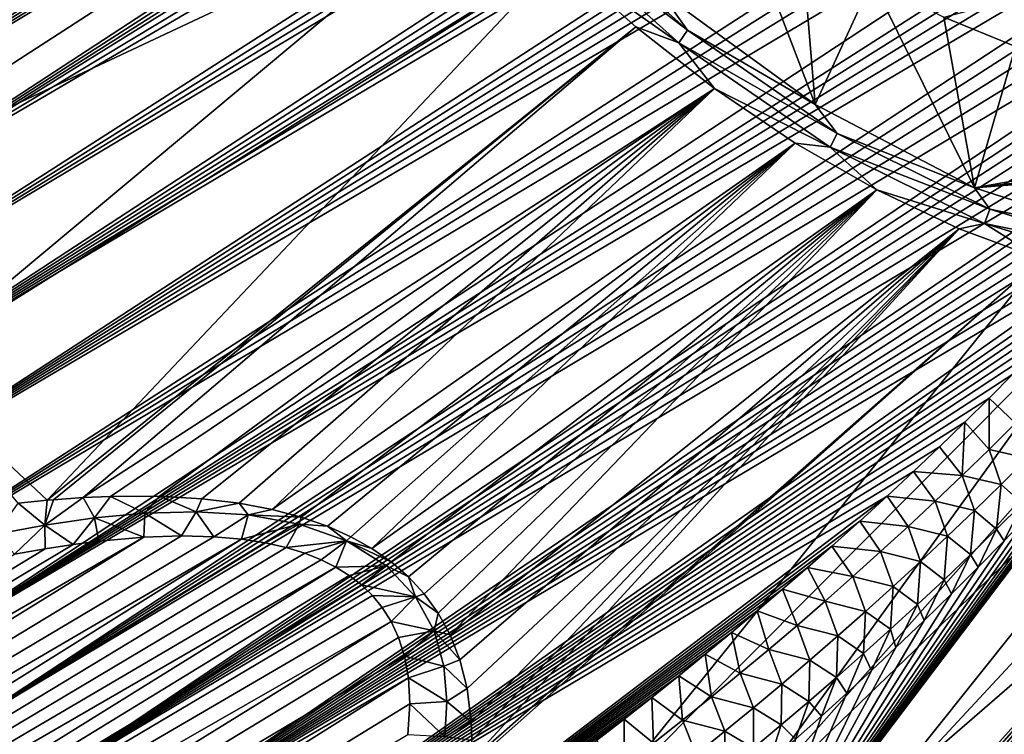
# Model space of a CAD drawing. Header units: metres. Extents: x -80 to 80, y -455 to 95.
# Tile 485 of 656: x -45.75 to -33.13, y -35.63 to -26.47. Entities that reach past the tile are written whole.
import ezdxf

# ---------------------------------------------------------------- set-up
doc = ezdxf.new("R2010")
doc.units = ezdxf.units.M
doc.layers.add('solid_501010_K', color=7, linetype='CONTINUOUS')

msp = doc.modelspace()

# ---------------------------------------------------------------- linework, layer by layer
at = {"layer": 'solid_501010_K'}
for points in [[(-48.949032, -28.364775, 78.028831), (-29.5541, -16.098574, 57.942493), (-29.921412, -16.068876, 58.407269)], [(-48.930916, -27.243357, 78.347618), (-48.949032, -28.364775, 78.028831), (-29.921412, -16.068876, 58.407269)], [(-48.949032, -28.364775, 78.028831), (-29.220577, -16.14155, 57.521023), (-29.5541, -16.098574, 57.942493)], [(-48.949032, -28.364775, 78.028831), (-28.918125, -16.195822, 57.139477), (-29.220577, -16.14155, 57.521023)], [(-48.930916, -27.243357, 78.347618), (-30.32526, -16.054485, 58.918766), (-30.616766, -16.05477, 59.288067)], [(-48.930916, -27.243357, 78.347618), (-29.921412, -16.068876, 58.407269), (-30.32526, -16.054485, 58.918766)], [(-48.930916, -27.243357, 78.347618), (-30.616766, -16.05477, 59.288067), (-30.927334, -16.063902, 59.68148)], [(-48.930916, -27.243357, 78.347618), (-30.927334, -16.063902, 59.68148), (-31.258345, -16.08288, 60.100601)], [(-48.930916, -27.243357, 78.347618), (-31.258345, -16.08288, 60.100601), (-31.610762, -16.112492, 60.54657)], [(-48.930916, -27.243357, 78.347618), (-31.610762, -16.112492, 60.54657), (-31.986629, -16.154219, 61.021626)], [(-48.949032, -28.364775, 78.028831), (-28.64362, -16.259291, 56.794033), (-28.918125, -16.195822, 57.139477)], [(-48.949032, -28.364775, 78.028831), (-48.871006, -29.46427, 77.714439), (-28.64362, -16.259291, 56.794033)], [(-48.813461, -26.10111, 78.669632), (-48.930916, -27.243357, 78.347618), (-31.986629, -16.154219, 61.021626)], [(-48.871006, -29.46427, 77.714439), (-28.394819, -16.330421, 56.481827), (-28.64362, -16.259291, 56.794033)], [(-48.871006, -29.46427, 77.714439), (-28.169794, -16.407887, 56.200321), (-28.394819, -16.330421, 56.481827)], [(-48.871006, -29.46427, 77.714439), (-27.966499, -16.490326, 55.946907), (-28.169794, -16.407887, 56.200321)], [(-48.871006, -29.46427, 77.714439), (-27.6166, -16.665314, 55.513489), (-27.966499, -16.490326, 55.946907)], [(-48.871006, -29.46427, 77.714439), (-27.331125, -16.848883, 55.16325), (-27.6166, -16.665314, 55.513489)], [(-48.871006, -29.46427, 77.714439), (-48.699234, -30.540741, 77.405327), (-27.331125, -16.848883, 55.16325)], [(-48.699234, -30.540741, 77.405327), (-27.096361, -17.036997, 54.878574), (-27.331125, -16.848883, 55.16325)], [(-48.699234, -30.540741, 77.405327), (-26.902632, -17.22752, 54.646851), (-27.096361, -17.036997, 54.878574)], [(-48.699234, -30.540741, 77.405327), (-26.741442, -17.419765, 54.457222), (-26.902632, -17.22752, 54.646851)], [(-48.699234, -30.540741, 77.405327), (-48.435307, -31.593052, 77.102165), (-26.741442, -17.419765, 54.457222)], [(-48.435307, -31.593052, 77.102165), (-26.607111, -17.61348, 54.302353), (-26.741442, -17.419765, 54.457222)], [(-48.435307, -31.593052, 77.102165), (-26.494736, -17.809761, 54.176048), (-26.607111, -17.61348, 54.302353)], [(-48.435307, -31.593052, 77.102165), (-26.400824, -18.009575, 54.073959), (-26.494736, -17.809761, 54.176048)], [(-48.435307, -31.593052, 77.102165), (-26.323006, -18.215048, 53.993172), (-26.400824, -18.009575, 54.073959)], [(-48.435307, -31.593052, 77.102165), (-26.259365, -18.428741, 53.931507), (-26.323006, -18.215048, 53.993172)], [(-48.435307, -31.593052, 77.102165), (-48.080029, -32.619976, 76.805405), (-26.259365, -18.428741, 53.931507)], [(-48.080029, -32.619976, 76.805405), (-26.209122, -18.65325, 53.88821), (-26.259365, -18.428741, 53.931507)], [(-48.080029, -32.619976, 76.805405), (-26.172295, -18.892408, 53.863621), (-26.209122, -18.65325, 53.88821)], [(-48.080029, -32.619976, 76.805405), (-26.14938, -19.150389, 53.858837), (-26.172295, -18.892408, 53.863621)], [(-48.080029, -32.619976, 76.805405), (-26.14221, -19.431772, 53.876598), (-26.14938, -19.150389, 53.858837)], [(-48.080029, -32.619976, 76.805405), (-26.153484, -19.742874, 53.920963), (-26.14221, -19.431772, 53.876598)], [(-48.080029, -32.619976, 76.805405), (-47.633419, -33.620033, 76.515373), (-26.153484, -19.742874, 53.920963)], [(-47.633419, -33.620033, 76.515373), (-26.187073, -20.090025, 53.997517), (-26.153484, -19.742874, 53.920963)], [(-47.633419, -33.620033, 76.515373), (-26.248938, -20.482382, 54.114655), (-26.187073, -20.090025, 53.997517)], [(-47.633419, -33.620033, 76.515373), (-26.346533, -20.929592, 54.282841), (-26.248938, -20.482382, 54.114655)], [(-47.633419, -33.620033, 76.515373), (-47.094772, -34.591331, 76.232277), (-26.346533, -20.929592, 54.282841)], [(-47.094772, -34.591331, 76.232277), (-26.490961, -21.444439, 54.517162), (-26.346533, -20.929592, 54.282841)], [(-50.442303, -26.909235, 26.377529), (-51.804665, -24.664816, 26.308847), (-42.337933, -21.449982, 22.671116)], [(-50.442303, -26.909235, 26.377529), (-42.337933, -21.449982, 22.671116), (-41.542633, -22.602701, 22.805059)], [(-47.094772, -34.591331, 76.232277), (-26.584419, -21.730782, 54.664154), (-26.490961, -21.444439, 54.517162)], [(-47.094772, -34.591331, 76.232277), (-26.694729, -22.038486, 54.834503), (-26.584419, -21.730782, 54.664154)], [(-47.094772, -34.591331, 76.232277), (-26.823933, -22.368921, 55.03083), (-26.694729, -22.038486, 54.834503)], [(-47.094772, -34.591331, 76.232277), (-26.973974, -22.723368, 55.255672), (-26.823933, -22.368921, 55.03083)], [(-48.902805, -29.010332, 26.714434), (-50.442303, -26.909235, 26.377529), (-41.542633, -22.602701, 22.805059)], [(-48.902805, -29.010332, 26.714434), (-41.542633, -22.602701, 22.805059), (-40.690247, -23.698736, 23.031693)], [(-47.094772, -34.591331, 76.232277), (-46.462757, -35.531425, 75.956253), (-26.973974, -22.723368, 55.255672)], [(-46.462757, -35.531425, 75.956253), (-27.147112, -23.1033, 55.511921), (-26.973974, -22.723368, 55.255672)], [(-19.829388, -22.77313, 13.49752), (-32.987904, -26.8176, 28.634035), (-33.907654, -26.441183, 27.909069)], [(-46.462757, -35.531425, 75.956253), (-27.346504, -23.510704, 55.803432), (-27.147112, -23.1033, 55.511921)], [(-46.462757, -35.531425, 75.956253), (-27.574976, -23.947222, 56.133678), (-27.346504, -23.510704, 55.803432)], [(-48.902805, -29.010332, 26.714434), (-40.690247, -23.698736, 23.031693), (-39.787273, -24.729744, 23.349291)], [(-46.462757, -35.531425, 75.956253), (-27.835381, -24.414501, 56.506195), (-27.574976, -23.947222, 56.133678)], [(-46.462757, -35.531425, 75.956253), (-45.73539, -36.437351, 75.687302), (-27.835381, -24.414501, 56.506195)], [(-45.73539, -36.437351, 75.687302), (-28.028759, -24.744301, 56.780418), (-27.835381, -24.414501, 56.506195)], [(-47.213814, -30.93038, 27.313509), (-48.902805, -29.010332, 26.714434), (-39.787273, -24.729744, 23.349291)], [(-47.213814, -30.93038, 27.313509), (-39.787273, -24.729744, 23.349291), (-38.84058, -25.68787, 23.755436)], [(-45.73539, -36.437351, 75.687302), (-28.239277, -25.089407, 57.076897), (-28.028759, -24.744301, 56.780418)], [(-35.555931, -27.561239, 25.540487), (-37.543167, -26.113705, 24.352034), (-36.631847, -24.744976, 26.108191)], [(-35.555931, -27.561239, 25.540487), (-36.631847, -24.744976, 26.108191), (-35.737431, -25.400433, 26.640736)], [(-39.149662, -25.113079, 23.522638), (-39.023129, -24.968559, 23.567335), (-37.194633, -26.606861, 24.478281)], [(-37.194633, -26.606861, 24.478281), (-39.023129, -24.968559, 23.567335), (-37.543167, -26.113705, 24.352034)], [(-45.73539, -36.437351, 75.687302), (-28.46838, -25.450609, 57.397278), (-28.239277, -25.089407, 57.076897)], [(-37.302334, -26.768255, 24.442968), (-38.84058, -25.68787, 23.755436), (-39.149662, -25.113079, 23.522638)], [(-37.302334, -26.768255, 24.442968), (-39.149662, -25.113079, 23.522638), (-37.194633, -26.606861, 24.478281)], [(-45.73539, -36.437351, 75.687302), (-28.717117, -25.828396, 57.742794), (-28.46838, -25.450609, 57.397278)], [(-35.555931, -27.561239, 25.540487), (-35.737431, -25.400433, 26.640736), (-34.826778, -25.967447, 27.242741)], [(-45.399815, -32.631409, 28.161366), (-47.213814, -30.93038, 27.313509), (-38.84058, -25.68787, 23.755436)], [(-45.399815, -32.631409, 28.161366), (-38.84058, -25.68787, 23.755436), (-37.857372, -26.56583, 24.247036)], [(-37.302334, -26.768255, 24.442968), (-37.857372, -26.56583, 24.247036), (-38.84058, -25.68787, 23.755436)], [(-45.73539, -36.437351, 75.687302), (-28.987652, -26.223866, 58.115791), (-28.717117, -25.828396, 57.742794)], [(-33.515858, -28.628172, 27.01026), (-35.555931, -27.561239, 25.540487), (-34.826778, -25.967447, 27.242741)], [(-33.515858, -28.628172, 27.01026), (-34.826778, -25.967447, 27.242741), (-33.907654, -26.441183, 27.909069)], [(-37.194633, -26.606861, 24.478281), (-37.543167, -26.113705, 24.352034), (-35.555931, -27.561239, 25.540487)], [(-45.73539, -36.437351, 75.687302), (-29.280798, -26.637356, 58.517242), (-28.987652, -26.223866, 58.115791)], [(-33.515858, -28.628172, 27.01026), (-33.907654, -26.441183, 27.909069), (-32.987904, -26.8176, 28.634035)], [(-45.31876, -32.624325, 28.152691), (-45.399815, -32.631409, 28.161366), (-37.857372, -26.56583, 24.247036)], [(-44.940945, -32.596996, 28.118624), (-45.31876, -32.624325, 28.152691), (-37.857372, -26.56583, 24.247036)], [(-44.940945, -32.596996, 28.118624), (-37.857372, -26.56583, 24.247036), (-36.845135, -27.356943, 24.820353)], [(-37.302334, -26.768255, 24.442968), (-36.845135, -27.356943, 24.820353), (-37.857372, -26.56583, 24.247036)], [(-37.302334, -26.768255, 24.442968), (-37.194633, -26.606861, 24.478281), (-35.275173, -27.929893, 25.670971)], [(-35.275173, -27.929893, 25.670971), (-37.194633, -26.606861, 24.478281), (-35.555931, -27.561239, 25.540487)], [(-45.73539, -36.437351, 75.687302), (-44.910213, -37.305393, 75.425354), (-29.280798, -26.637356, 58.517242)], [(-44.910213, -37.305393, 75.425354), (-29.517677, -26.960356, 58.839275), (-29.280798, -26.637356, 58.517242)], [(-35.363102, -28.104916, 25.647942), (-36.845135, -27.356943, 24.820353), (-37.302334, -26.768255, 24.442968)], [(-35.363102, -28.104916, 25.647942), (-37.302334, -26.768255, 24.442968), (-35.275173, -27.929893, 25.670971)], [(-32.391712, -28.427776, 28.289888), (-33.515858, -28.628172, 27.01026), (-32.987904, -26.8176, 28.634035)], [(-44.910213, -37.305393, 75.425354), (-29.768463, -27.294062, 59.178658), (-29.517677, -26.960356, 58.839275)], [(-44.590515, -32.581245, 28.097464), (-44.940945, -32.596996, 28.118624), (-36.845135, -27.356943, 24.820353)], [(-44.910213, -37.305393, 75.425354), (-30.035683, -27.639503, 59.537884), (-29.768463, -27.294062, 59.178658)], [(-43.962246, -32.579651, 28.088329), (-44.590515, -32.581245, 28.097464), (-36.845135, -27.356943, 24.820353)], [(-43.416298, -32.610577, 28.115404), (-43.962246, -32.579651, 28.088329), (-36.845135, -27.356943, 24.820353)], [(-42.938656, -32.66819, 28.17202), (-43.416298, -32.610577, 28.115404), (-36.845135, -27.356943, 24.820353)], [(-42.517399, -32.747963, 28.253197), (-42.938656, -32.66819, 28.17202), (-36.845135, -27.356943, 24.820353)], [(-42.517399, -32.747963, 28.253197), (-36.845135, -27.356943, 24.820353), (-35.811565, -28.055187, 25.47102)], [(-35.363102, -28.104916, 25.647942), (-35.811565, -28.055187, 25.47102), (-36.845135, -27.356943, 24.820353)], [(-35.275173, -27.929893, 25.670971), (-35.555931, -27.561239, 25.540487), (-33.515858, -28.628172, 27.01026)], [(-44.910213, -37.305393, 75.425354), (-30.319651, -27.996758, 59.917294), (-30.035683, -27.639503, 59.537884)], [(-44.910213, -37.305393, 75.425354), (-30.558775, -28.291029, 60.235287), (-30.319651, -27.996758, 59.917294)], [(-35.363102, -28.104916, 25.647942), (-35.275173, -27.929893, 25.670971), (-33.317104, -28.901569, 27.112871)], [(-33.317104, -28.901569, 27.112871), (-35.275173, -27.929893, 25.670971), (-33.515858, -28.628172, 27.01026)], [(-42.14362, -32.847385, 28.355976), (-42.517399, -32.747963, 28.253197), (-35.811565, -28.055187, 25.47102)], [(-41.809296, -32.964489, 28.478281), (-42.14362, -32.847385, 28.355976), (-35.811565, -28.055187, 25.47102)], [(-41.509056, -33.098686, 28.619349), (-41.809296, -32.964489, 28.478281), (-35.811565, -28.055187, 25.47102)], [(-41.237846, -33.250622, 28.779783), (-41.509056, -33.098686, 28.619349), (-35.811565, -28.055187, 25.47102)], [(-41.237846, -33.250622, 28.779783), (-35.811565, -28.055187, 25.47102), (-34.76453, -28.655252, 26.194088)], [(-35.363102, -28.104916, 25.647942), (-34.76453, -28.655252, 26.194088), (-35.811565, -28.055187, 25.47102)], [(-33.384865, -29.086599, 27.104692), (-34.76453, -28.655252, 26.194088), (-35.363102, -28.104916, 25.647942)], [(-33.384865, -29.086599, 27.104692), (-35.363102, -28.104916, 25.647942), (-33.317104, -28.901569, 27.112871)], [(-44.910213, -37.305393, 75.425354), (-30.810602, -28.59376, 60.568195), (-30.558775, -28.291029, 60.235287)], [(-32.391712, -28.427776, 28.289888), (-32.285686, -28.483803, 28.365932), (-33.515858, -28.628172, 27.01026)], [(-32.285686, -28.483803, 28.365932), (-32.179955, -28.522419, 28.452047), (-33.515858, -28.628172, 27.01026)], [(-44.910213, -37.305393, 75.425354), (-31.076122, -28.905558, 60.917088), (-30.810602, -28.59376, 60.568195)], [(-32.179955, -28.522419, 28.452047), (-31.485077, -29.28175, 28.716757), (-33.515858, -28.628172, 27.01026)], [(-33.317104, -28.901569, 27.112871), (-33.515858, -28.628172, 27.01026), (-31.485077, -29.28175, 28.716757)], [(-40.991978, -33.421318, 28.960741), (-41.237846, -33.250622, 28.779783), (-34.76453, -28.655252, 26.194088)], [(-40.769535, -33.613548, 29.165024), (-40.991978, -33.421318, 28.960741), (-34.76453, -28.655252, 26.194088)], [(-40.568851, -33.830074, 29.395788), (-40.769535, -33.613548, 29.165024), (-34.76453, -28.655252, 26.194088)], [(-40.390987, -34.075169, 29.657488), (-40.568851, -33.830074, 29.395788), (-34.76453, -28.655252, 26.194088)], [(-40.237358, -34.354095, 29.955877), (-40.390987, -34.075169, 29.657488), (-34.76453, -28.655252, 26.194088)], [(-40.237358, -34.354095, 29.955877), (-34.76453, -28.655252, 26.194088), (-33.712002, -29.152567, 26.984053)], [(-33.384865, -29.086599, 27.104692), (-33.712002, -29.152567, 26.984053), (-34.76453, -28.655252, 26.194088)], [(-44.910213, -37.305393, 75.425354), (-31.354187, -29.226027, 61.280918), (-31.076122, -28.905558, 60.917088)], [(-33.384865, -29.086599, 27.104692), (-33.317104, -28.901569, 27.112871), (-31.373842, -29.495384, 28.76465)], [(-31.373842, -29.495384, 28.76465), (-33.317104, -28.901569, 27.112871), (-31.485077, -29.28175, 28.716757)], [(-40.111328, -34.67329, 30.297962), (-40.237358, -34.354095, 29.955877), (-33.712002, -29.152567, 26.984053)], [(-40.018433, -35.041096, 30.692776), (-40.111328, -34.67329, 30.297962), (-33.712002, -29.152567, 26.984053)], [(-39.966129, -35.467583, 31.151478), (-40.018433, -35.041096, 30.692776), (-33.712002, -29.152567, 26.984053)], [(-39.958687, -35.706703, 31.408987), (-39.966129, -35.467583, 31.151478), (-33.712002, -29.152567, 26.984053)], [(-39.965828, -35.965382, 31.687876), (-33.712002, -29.152567, 26.984053), (-32.661987, -29.543346, 27.834904)], [(-39.965828, -35.965382, 31.687876), (-39.958687, -35.706703, 31.408987), (-33.712002, -29.152567, 26.984053)], [(-33.384865, -29.086599, 27.104692), (-32.661987, -29.543346, 27.834904), (-33.712002, -29.152567, 26.984053)], [(-31.421589, -29.686529, 28.773485), (-32.661987, -29.543346, 27.834904), (-33.384865, -29.086599, 27.104692)], [(-31.421589, -29.686529, 28.773485), (-33.384865, -29.086599, 27.104692), (-31.373842, -29.495384, 28.76465)], [(-44.910213, -37.305393, 75.425354), (-43.984493, -38.130939, 75.170219), (-31.354187, -29.226027, 61.280918)], [(-43.984493, -38.130939, 75.170219), (-31.645962, -29.554981, 61.660511), (-31.354187, -29.226027, 61.280918)], [(-43.984493, -38.130939, 75.170219), (-31.90056, -29.835491, 61.989563), (-31.645962, -29.554981, 61.660511)], [(-39.969173, -36.020256, 31.747095), (-39.965828, -35.965382, 31.687876), (-32.661987, -29.543346, 27.834904)], [(-38.34251, -36.582626, 33.101444), (-39.969173, -36.020256, 31.747095), (-32.661987, -29.543346, 27.834904)], [(-38.34251, -36.582626, 33.101444), (-32.661987, -29.543346, 27.834904), (-31.62248, -29.824621, 28.740162)], [(-43.984493, -38.130939, 75.170219), (-32.165882, -30.12258, 62.330795), (-31.90056, -29.835491, 61.989563)], [(-36.740044, -36.92001, 34.554291), (-38.34251, -36.582626, 33.101444), (-31.62248, -29.824621, 28.740162)], [(-36.740044, -36.92001, 34.554291), (-31.62248, -29.824621, 28.740162), (-30.601391, -29.994246, 29.692942)], [(-33.698078, -36.92001, 37.693871), (-28.645351, -29.994246, 31.711748), (-27.725288, -29.824621, 32.762413)], [(-32.296532, -36.582611, 39.341434), (-33.698078, -36.92001, 37.693871), (-27.725288, -29.824621, 32.762413)], [(-36.740044, -36.92001, 34.554291), (-30.601391, -29.994246, 29.692942), (-29.606491, -30.05093, 30.685989)], [(-28.645351, -29.994246, 31.711748), (-35.18544, -37.032944, 36.091484), (-29.606491, -30.05093, 30.685989)], [(-33.698078, -36.92001, 37.693871), (-35.18544, -37.032944, 36.091484), (-28.645351, -29.994246, 31.711748)], [(-43.984493, -38.130939, 75.170219), (-32.441448, -30.415903, 62.683681), (-32.165882, -30.12258, 62.330795)], [(-35.18544, -37.032944, 36.091484), (-36.740044, -36.92001, 34.554291), (-29.606491, -30.05093, 30.685989)], [(-36.336117, -37.84605, 66.1828), (-30.825041, -33.074909, 58.687809), (-30.630026, -30.30851, 60.490295)], [(-30.832155, -30.55929, 60.758419), (-36.336117, -37.84605, 66.1828), (-30.630026, -30.30851, 60.490295)], [(-43.984493, -38.130939, 75.170219), (-32.726826, -30.714119, 63.047218), (-32.441448, -30.415903, 62.683681)], [(-30.832155, -30.55929, 60.758419), (-31.086546, -30.868467, 61.09436), (-36.336117, -37.84605, 66.1828)], [(-43.984493, -38.130939, 75.170219), (-33.021595, -31.015896, 63.42038), (-32.726826, -30.714119, 63.047218)], [(-31.086546, -30.868467, 61.09436), (-31.350409, -31.182308, 61.440861), (-36.336117, -37.84605, 66.1828)], [(-45.770473, -32.669563, 28.207205), (-47.213814, -30.93038, 27.313509), (-45.399815, -32.631409, 28.161366)], [(-43.984493, -38.130939, 75.170219), (-33.326012, -31.321512, 63.803448), (-33.021595, -31.015896, 63.42038)], [(-32.988663, -31.641096, 63.650986), (-33.021595, -31.015896, 63.42038), (-33.326012, -31.321512, 63.803448)], [(-31.350409, -31.182308, 61.440861), (-31.623816, -31.500629, 61.797802), (-36.336117, -37.84605, 66.1828)], [(-43.984493, -38.130939, 75.170219), (-33.640327, -31.631746, 64.196999), (-33.326012, -31.321512, 63.803448)], [(-33.328754, -31.978443, 64.08152), (-33.326012, -31.321512, 63.803448), (-33.640327, -31.631746, 64.196999)], [(-32.988663, -31.641096, 63.650986), (-33.326012, -31.321512, 63.803448), (-33.328754, -31.978443, 64.08152)], [(-31.623816, -31.500629, 61.797802), (-31.90678, -31.822941, 62.165134), (-36.336117, -37.84605, 66.1828)], [(-43.984493, -38.130939, 75.170219), (-33.963818, -31.945223, 64.599724), (-33.640327, -31.631746, 64.196999)], [(-33.671822, -32.311825, 64.512863), (-33.640327, -31.631746, 64.196999), (-33.963818, -31.945223, 64.599724)], [(-33.328754, -31.978443, 64.08152), (-33.640327, -31.631746, 64.196999), (-33.671822, -32.311825, 64.512863)], [(-32.988663, -31.641096, 63.650986), (-33.328754, -31.978443, 64.08152), (-32.835724, -32.092464, 63.554863)], [(-31.90678, -31.822941, 62.165134), (-32.199413, -32.148933, 62.542885), (-36.336117, -37.84605, 66.1828)], [(-43.984493, -38.130939, 75.170219), (-34.295753, -32.260567, 65.010307), (-33.963818, -31.945223, 64.599724)], [(-33.671822, -32.311825, 64.512863), (-33.963818, -31.945223, 64.599724), (-34.295753, -32.260567, 65.010307)], [(-33.328754, -31.978443, 64.08152), (-33.671822, -32.311825, 64.512863), (-33.174129, -32.42897, 63.987514)], [(-33.328754, -31.978443, 64.08152), (-33.174129, -32.42897, 63.987514), (-32.835724, -32.092464, 63.554863)], [(-32.199413, -32.148933, 62.542885), (-32.502056, -32.478935, 62.931137), (-36.336117, -37.84605, 66.1828)], [(-32.898056, -32.671883, 63.552551), (-32.835724, -32.092464, 63.554863), (-33.174129, -32.42897, 63.987514)], [(-43.984493, -38.130939, 75.170219), (-34.63596, -32.5774, 65.42836), (-34.295753, -32.260567, 65.010307)], [(-34.017803, -32.64135, 64.944908), (-34.295753, -32.260567, 65.010307), (-34.63596, -32.5774, 65.42836)], [(-33.671822, -32.311825, 64.512863), (-34.295753, -32.260567, 65.010307), (-34.017803, -32.64135, 64.944908)], [(-33.671822, -32.311825, 64.512863), (-34.017803, -32.64135, 64.944908), (-33.515522, -32.761486, 64.420807)], [(-33.671822, -32.311825, 64.512863), (-33.515522, -32.761486, 64.420807), (-33.174129, -32.42897, 63.987514)], [(-33.230629, -33.001595, 63.980637), (-33.174129, -32.42897, 63.987514), (-33.515522, -32.761486, 64.420807)], [(-32.898056, -32.671883, 63.552551), (-33.174129, -32.42897, 63.987514), (-33.230629, -33.001595, 63.980637)], [(-32.502056, -32.478935, 62.931137), (-32.814518, -32.812366, 63.329468), (-36.336117, -37.84605, 66.1828)], [(-45.430012, -32.949505, 28.424561), (-46.054638, -33.066799, 28.548908), (-45.770473, -32.669563, 28.207205)], [(-45.430012, -32.949505, 28.424561), (-45.770473, -32.669563, 28.207205), (-45.399815, -32.631409, 28.161366)], [(-45.430012, -32.949505, 28.424561), (-45.31876, -32.624325, 28.152691), (-44.940945, -32.596996, 28.118624)], [(-44.794193, -32.856804, 28.327822), (-45.430012, -32.949505, 28.424561), (-44.940945, -32.596996, 28.118624)], [(-45.430012, -32.949505, 28.424561), (-45.399815, -32.631409, 28.161366), (-45.31876, -32.624325, 28.152691)], [(-44.794193, -32.856804, 28.327822), (-44.940945, -32.596996, 28.118624), (-44.590515, -32.581245, 28.097464)], [(-44.146847, -32.795975, 28.266272), (-44.794193, -32.856804, 28.327822), (-44.590515, -32.581245, 28.097464)], [(-44.146847, -32.795975, 28.266272), (-44.590515, -32.581245, 28.097464), (-43.962246, -32.579651, 28.088329)], [(-43.488926, -32.777557, 28.250818), (-44.146847, -32.795975, 28.266272), (-43.962246, -32.579651, 28.088329)], [(-43.984493, -38.130939, 75.170219), (-42.95565, -38.908276, 74.921654), (-34.63596, -32.5774, 65.42836)], [(-43.488926, -32.777557, 28.250818), (-43.962246, -32.579651, 28.088329), (-43.416298, -32.610577, 28.115404)], [(-43.488926, -32.777557, 28.250818), (-43.416298, -32.610577, 28.115404), (-42.938656, -32.66819, 28.17202)], [(-42.825722, -32.817192, 28.297539), (-43.488926, -32.777557, 28.250818), (-42.938656, -32.66819, 28.17202)], [(-42.95565, -38.908276, 74.921654), (-34.985062, -32.896862, 65.854881), (-34.63596, -32.5774, 65.42836)], [(-42.825722, -32.817192, 28.297539), (-42.938656, -32.66819, 28.17202), (-42.517399, -32.747963, 28.253197)], [(-34.366646, -32.967125, 65.377563), (-34.63596, -32.5774, 65.42836), (-34.985062, -32.896862, 65.854881)], [(-34.017803, -32.64135, 64.944908), (-34.63596, -32.5774, 65.42836), (-34.366646, -32.967125, 65.377563)], [(-34.017803, -32.64135, 64.944908), (-34.366646, -32.967125, 65.377563), (-33.859848, -33.090134, 64.854645)], [(-34.017803, -32.64135, 64.944908), (-33.859848, -33.090134, 64.854645), (-33.515522, -32.761486, 64.420807)], [(-32.898056, -32.671883, 63.552551), (-33.230629, -33.001595, 63.980637), (-33.13652, -33.148521, 63.737408)], [(-32.898056, -32.671883, 63.552551), (-33.13652, -33.148521, 63.737408), (-32.814518, -32.812366, 63.329468)], [(-44.146847, -32.795975, 28.266272), (-44.162918, -33.103046, 28.634157), (-44.794193, -32.856804, 28.327822)], [(-44.146847, -32.795975, 28.266272), (-43.676907, -33.086941, 28.611338), (-44.162918, -33.103046, 28.634157)], [(-43.488926, -32.777557, 28.250818), (-43.676907, -33.086941, 28.611338), (-44.146847, -32.795975, 28.266272)], [(-43.488926, -32.777557, 28.250818), (-43.263935, -33.097355, 28.618059), (-43.676907, -33.086941, 28.611338)], [(-42.825722, -32.817192, 28.297539), (-43.263935, -33.097355, 28.618059), (-43.488926, -32.777557, 28.250818)], [(-42.825722, -32.817192, 28.297539), (-42.517399, -32.747963, 28.253197), (-42.14362, -32.847385, 28.355976)], [(-32.814518, -32.812366, 63.329468), (-33.13652, -33.148521, 63.737408), (-36.336117, -37.84605, 66.1828)], [(-33.566105, -33.327446, 64.409172), (-33.515522, -32.761486, 64.420807), (-33.859848, -33.090134, 64.854645)], [(-33.230629, -33.001595, 63.980637), (-33.515522, -32.761486, 64.420807), (-33.566105, -33.327446, 64.409172)], [(-44.794193, -32.856804, 28.327822), (-45.068607, -33.196266, 28.74576), (-45.430012, -32.949505, 28.424561)], [(-44.794193, -32.856804, 28.327822), (-44.740086, -33.154278, 28.696333), (-45.068607, -33.196266, 28.74576)], [(-44.794193, -32.856804, 28.327822), (-44.162918, -33.103046, 28.634157), (-44.740086, -33.154278, 28.696333)], [(-42.825722, -32.817192, 28.297539), (-42.909931, -33.128357, 28.647699), (-43.263935, -33.097355, 28.618059)], [(-42.95565, -38.908276, 74.921654), (-35.34259, -33.218071, 66.289017), (-34.985062, -32.896862, 65.854881)], [(-42.172802, -32.935413, 28.427221), (-42.909931, -33.128357, 28.647699), (-42.825722, -32.817192, 28.297539)], [(-42.172802, -32.935413, 28.427221), (-42.603291, -33.175686, 28.695436), (-42.909931, -33.128357, 28.647699)], [(-42.172802, -32.935413, 28.427221), (-42.825722, -32.817192, 28.297539), (-42.14362, -32.847385, 28.355976)], [(-42.172802, -32.935413, 28.427221), (-42.335392, -33.236614, 28.758228), (-42.603291, -33.175686, 28.695436)], [(-41.564491, -33.152336, 28.659683), (-42.335392, -33.236614, 28.758228), (-42.172802, -32.935413, 28.427221)], [(-42.172802, -32.935413, 28.427221), (-42.14362, -32.847385, 28.355976), (-41.809296, -32.964489, 28.478281)], [(-41.564491, -33.152336, 28.659683), (-42.172802, -32.935413, 28.427221), (-41.809296, -32.964489, 28.478281)], [(-34.7183, -33.289246, 65.810745), (-34.985062, -32.896862, 65.854881), (-35.34259, -33.218071, 66.289017)], [(-34.366646, -32.967125, 65.377563), (-34.985062, -32.896862, 65.854881), (-34.7183, -33.289246, 65.810745)], [(-45.430012, -32.949505, 28.424561), (-45.818066, -33.321236, 28.890873), (-46.054638, -33.066799, 28.548908)], [(-45.430012, -32.949505, 28.424561), (-45.427174, -33.251324, 28.809904), (-45.818066, -33.321236, 28.890873)], [(-45.430012, -32.949505, 28.424561), (-45.068607, -33.196266, 28.74576), (-45.427174, -33.251324, 28.809904)], [(-41.564491, -33.152336, 28.659683), (-41.809296, -32.964489, 28.478281), (-41.509056, -33.098686, 28.619349)], [(-34.366646, -32.967125, 65.377563), (-34.7183, -33.289246, 65.810745), (-34.207047, -33.415024, 65.288948)], [(-34.366646, -32.967125, 65.377563), (-34.207047, -33.415024, 65.288948), (-33.859848, -33.090134, 64.854645)], [(-33.230629, -33.001595, 63.980637), (-33.566105, -33.327446, 64.409172), (-33.468296, -33.487358, 64.15506)], [(-33.230629, -33.001595, 63.980637), (-33.468296, -33.487358, 64.15506), (-33.13652, -33.148521, 63.737408)], [(-67.063141, -46.354252, 48.614143), (-44.740086, -33.154278, 28.696333), (-44.162918, -33.103046, 28.634157)], [(-66.325684, -46.79882, 49.370514), (-67.063141, -46.354252, 48.614143), (-44.162918, -33.103046, 28.634157)], [(-67.063141, -46.354252, 48.614143), (-45.068607, -33.196266, 28.74576), (-44.740086, -33.154278, 28.696333)], [(-66.325684, -46.79882, 49.370514), (-43.676907, -33.086941, 28.611338), (-43.263935, -33.097355, 28.618059)], [(-66.325684, -46.79882, 49.370514), (-44.162918, -33.103046, 28.634157), (-43.676907, -33.086941, 28.611338)], [(-66.325684, -46.79882, 49.370514), (-43.263935, -33.097355, 28.618059), (-42.909931, -33.128357, 28.647699)], [(-65.548698, -47.274113, 50.044193), (-66.325684, -46.79882, 49.370514), (-42.909931, -33.128357, 28.647699)], [(-65.548698, -47.274113, 50.044193), (-42.909931, -33.128357, 28.647699), (-42.603291, -33.175686, 28.695436)], [(-65.548698, -47.274113, 50.044193), (-42.603291, -33.175686, 28.695436), (-42.335392, -33.236614, 28.758228)], [(-50.655273, -47.779404, 65.165886), (-28.081158, -33.236153, 43.471031), (-28.027031, -33.175354, 43.741138)], [(-50.090015, -47.274212, 65.998886), (-50.655273, -47.779404, 65.165886), (-28.027031, -33.175354, 43.741138)], [(-50.090015, -47.274212, 65.998886), (-27.970766, -33.09721, 44.404442), (-27.977285, -33.086967, 44.817646)], [(-49.441154, -46.798866, 66.796837), (-50.090015, -47.274212, 65.998886), (-27.977285, -33.086967, 44.817646)], [(-50.090015, -47.274212, 65.998886), (-27.989058, -33.128086, 44.049267), (-27.970766, -33.09721, 44.404442)], [(-50.090015, -47.274212, 65.998886), (-28.027031, -33.175354, 43.741138), (-27.989058, -33.128086, 44.049267)], [(-49.441154, -46.798866, 66.796837), (-27.977285, -33.086967, 44.817646), (-28.015598, -33.103218, 45.302719)], [(-49.441154, -46.798866, 66.796837), (-28.015598, -33.103218, 45.302719), (-28.09609, -33.154572, 45.877365)], [(-49.441154, -46.798866, 66.796837), (-28.09609, -33.154572, 45.877365), (-28.155842, -33.19656, 46.203815)], [(-41.564491, -33.152336, 28.659683), (-42.098774, -33.30946, 28.834143), (-42.335392, -33.236614, 28.758228)], [(-41.564491, -33.152336, 28.659683), (-41.888222, -33.393284, 28.922083), (-42.098774, -33.30946, 28.834143)], [(-41.564491, -33.152336, 28.659683), (-41.699245, -33.488327, 29.02231), (-41.888222, -33.393284, 28.922083)], [(-41.052998, -33.471462, 28.997349), (-41.699245, -33.488327, 29.02231), (-41.564491, -33.152336, 28.659683)], [(-41.564491, -33.152336, 28.659683), (-41.509056, -33.098686, 28.619349), (-41.237846, -33.250622, 28.779783)], [(-41.564491, -33.152336, 28.659683), (-41.237846, -33.250622, 28.779783), (-40.991978, -33.421318, 28.960741)], [(-41.052998, -33.471462, 28.997349), (-41.564491, -33.152336, 28.659683), (-40.991978, -33.421318, 28.960741)], [(-36.638615, -39.57671, 64.779938), (-36.308483, -39.337311, 64.336082), (-30.825041, -33.074909, 58.687809)], [(-36.336117, -37.84605, 66.1828), (-36.638615, -39.57671, 64.779938), (-30.825041, -33.074909, 58.687809)], [(-33.13652, -33.148521, 63.737408), (-33.468296, -33.487358, 64.15506), (-36.336117, -37.84605, 66.1828)], [(-36.308483, -39.337311, 64.336082), (-35.985264, -39.101639, 63.894791), (-30.825041, -33.074909, 58.687809)], [(-35.985264, -39.101639, 63.894791), (-35.668568, -38.869453, 63.455727), (-30.825041, -33.074909, 58.687809)], [(-35.668568, -38.869453, 63.455727), (-35.358799, -38.641121, 63.0196), (-30.825041, -33.074909, 58.687809)], [(-35.358799, -38.641121, 63.0196), (-35.056335, -38.417027, 62.587116), (-30.825041, -33.074909, 58.687809)], [(-35.056335, -38.417027, 62.587116), (-34.707546, -38.157215, 62.079796), (-30.825041, -33.074909, 58.687809)], [(-34.707546, -38.157215, 62.079796), (-34.36842, -37.903183, 61.577251), (-30.825041, -33.074909, 58.687809)], [(-34.36842, -37.903183, 61.577251), (-34.03941, -37.655361, 61.080528), (-30.825041, -33.074909, 58.687809)], [(-33.90443, -33.649548, 64.838089), (-33.859848, -33.090134, 64.854645), (-34.207047, -33.415024, 65.288948)], [(-34.03941, -37.655361, 61.080528), (-33.721012, -37.414234, 60.590763), (-30.825041, -33.074909, 58.687809)], [(-33.566105, -33.327446, 64.409172), (-33.859848, -33.090134, 64.854645), (-33.90443, -33.649548, 64.838089)], [(-33.721012, -37.414234, 60.590763), (-33.412956, -37.179817, 60.107765), (-30.825041, -33.074909, 58.687809)], [(-33.412956, -37.179817, 60.107765), (-33.114983, -36.952038, 59.631508), (-30.825041, -33.074909, 58.687809)], [(-67.063141, -46.354252, 48.614143), (-45.427174, -33.251324, 28.809904), (-45.068607, -33.196266, 28.74576)], [(-67.063141, -46.354252, 48.614143), (-45.818066, -33.321236, 28.890873), (-45.427174, -33.251324, 28.809904)], [(-65.548698, -47.274113, 50.044193), (-42.335392, -33.236614, 28.758228), (-42.098774, -33.30946, 28.834143)], [(-65.548698, -47.274113, 50.044193), (-42.098774, -33.30946, 28.834143), (-41.888222, -33.393284, 28.922083)], [(-50.655273, -47.779404, 65.165886), (-28.149336, -33.308777, 43.232407), (-28.081158, -33.236153, 43.471031)], [(-50.655273, -47.779404, 65.165886), (-28.230564, -33.392567, 43.019043), (-28.149336, -33.308777, 43.232407)], [(-49.441154, -46.798866, 66.796837), (-28.155842, -33.19656, 46.203815), (-28.231281, -33.251629, 46.559826)], [(-49.441154, -46.798866, 66.796837), (-28.231281, -33.251629, 46.559826), (-28.32457, -33.32156, 46.947811)], [(-42.95565, -38.908276, 74.921654), (-35.655373, -33.494057, 66.666451), (-35.34259, -33.218071, 66.289017)], [(-35.072727, -33.607788, 66.244377), (-35.34259, -33.218071, 66.289017), (-35.655373, -33.494057, 66.666451)], [(-34.7183, -33.289246, 65.810745), (-35.34259, -33.218071, 66.289017), (-35.072727, -33.607788, 66.244377)], [(-34.7183, -33.289246, 65.810745), (-35.072727, -33.607788, 66.244377), (-34.557079, -33.736252, 65.723633)], [(-34.7183, -33.289246, 65.810745), (-34.557079, -33.736252, 65.723633), (-34.207047, -33.415024, 65.288948)], [(-65.548698, -47.274113, 50.044193), (-41.888222, -33.393284, 28.922083), (-41.699245, -33.488327, 29.02231)], [(-50.655273, -47.779404, 65.165886), (-28.324471, -33.487358, 42.826885), (-28.230564, -33.392567, 43.019043)], [(-48.708385, -46.354259, 67.557877), (-49.441154, -46.798866, 66.796837), (-28.32457, -33.32156, 46.947811)], [(-48.708385, -46.354259, 67.557877), (-28.32457, -33.32156, 46.947811), (-28.437685, -33.408039, 47.369934)], [(-48.708385, -46.354259, 67.557877), (-28.437685, -33.408039, 47.369934), (-28.572866, -33.512932, 47.828575)], [(-41.052998, -33.471462, 28.997349), (-40.991978, -33.421318, 28.960741), (-40.769535, -33.613548, 29.165024)], [(-34.24556, -33.96801, 65.267303), (-34.207047, -33.415024, 65.288948), (-34.557079, -33.736252, 65.723633)], [(-33.90443, -33.649548, 64.838089), (-34.207047, -33.415024, 65.288948), (-34.24556, -33.96801, 65.267303)], [(-33.566105, -33.327446, 64.409172), (-33.90443, -33.649548, 64.838089), (-33.810143, -33.829018, 64.582512)], [(-33.566105, -33.327446, 64.409172), (-33.810143, -33.829018, 64.582512), (-33.468296, -33.487358, 64.15506)], [(-64.734062, -47.779243, 50.635429), (-65.548698, -47.274113, 50.044193), (-41.699245, -33.488327, 29.02231)], [(-64.734062, -47.779243, 50.635429), (-41.699245, -33.488327, 29.02231), (-41.528233, -33.595264, 29.135452)], [(-50.655273, -47.779404, 65.165886), (-28.432001, -33.594124, 42.652473), (-28.324471, -33.487358, 42.826885)], [(-48.708385, -46.354259, 67.557877), (-28.572866, -33.512932, 47.828575), (-28.733486, -33.638847, 48.327347)], [(-42.95565, -38.908276, 74.921654), (-35.973755, -33.770176, 67.048309), (-35.655373, -33.494057, 66.666451)], [(-41.052998, -33.471462, 28.997349), (-41.528233, -33.595264, 29.135452), (-41.699245, -33.488327, 29.02231)], [(-41.052998, -33.471462, 28.997349), (-41.373119, -33.715549, 29.263088), (-41.528233, -33.595264, 29.135452)], [(-40.678108, -33.867977, 29.41396), (-41.373119, -33.715549, 29.263088), (-41.052998, -33.471462, 28.997349)], [(-40.678108, -33.867977, 29.41396), (-41.052998, -33.471462, 28.997349), (-40.769535, -33.613548, 29.165024)], [(-33.468296, -33.487358, 64.15506), (-33.810143, -33.829018, 64.582512), (-36.336117, -37.84605, 66.1828)], [(-35.429886, -33.922825, 66.678391), (-35.655373, -33.494057, 66.666451), (-35.973755, -33.770176, 67.048309)], [(-35.072727, -33.607788, 66.244377), (-35.655373, -33.494057, 66.666451), (-35.429886, -33.922825, 66.678391)], [(-64.734062, -47.779243, 50.635429), (-41.528233, -33.595264, 29.135452), (-41.373119, -33.715549, 29.263088)], [(-51.136604, -48.313683, 64.29921), (-28.554518, -33.714272, 42.493225), (-28.432001, -33.594124, 42.652473)], [(-50.655273, -47.779404, 65.165886), (-51.136604, -48.313683, 64.29921), (-28.432001, -33.594124, 42.652473)], [(-48.708385, -46.354259, 67.557877), (-28.733486, -33.638847, 48.327347), (-28.856102, -33.735603, 48.683624)], [(-40.678108, -33.867977, 29.41396), (-40.769535, -33.613548, 29.165024), (-40.568851, -33.830074, 29.395788)], [(-35.072727, -33.607788, 66.244377), (-35.429886, -33.922825, 66.678391), (-34.909908, -34.053898, 66.158638)], [(-35.072727, -33.607788, 66.244377), (-34.909908, -34.053898, 66.158638), (-34.557079, -33.736252, 65.723633)], [(-33.90443, -33.649548, 64.838089), (-34.24556, -33.96801, 65.267303), (-34.161533, -34.172665, 65.018898)], [(-33.90443, -33.649548, 64.838089), (-34.161533, -34.172665, 65.018898), (-33.810143, -33.829018, 64.582512)], [(-64.734062, -47.779243, 50.635429), (-41.373119, -33.715549, 29.263088), (-41.232262, -33.851639, 29.407845)], [(-51.136604, -48.313683, 64.29921), (-28.694304, -33.849964, 42.347816), (-28.554518, -33.714272, 42.493225)], [(-48.708385, -46.354259, 67.557877), (-28.856102, -33.735603, 48.683624), (-28.991987, -33.843315, 49.059826)], [(-42.95565, -38.908276, 74.921654), (-36.29834, -34.047306, 67.435486), (-35.973755, -33.770176, 67.048309)], [(-40.678108, -33.867977, 29.41396), (-41.232262, -33.851639, 29.407845), (-41.373119, -33.715549, 29.263088)], [(-35.789742, -34.234432, 67.112709), (-35.973755, -33.770176, 67.048309), (-36.29834, -34.047306, 67.435486)], [(-35.429886, -33.922825, 66.678391), (-35.973755, -33.770176, 67.048309), (-35.789742, -34.234432, 67.112709)], [(-34.589455, -34.282917, 65.696762), (-34.557079, -33.736252, 65.723633), (-34.909908, -34.053898, 66.158638)], [(-34.24556, -33.96801, 65.267303), (-34.557079, -33.736252, 65.723633), (-34.589455, -34.282917, 65.696762)], [(-64.734062, -47.779243, 50.635429), (-41.232262, -33.851639, 29.407845), (-41.105217, -34.006279, 29.572626)], [(-51.136604, -48.313683, 64.29921), (-28.85466, -34.004265, 42.215729), (-28.694304, -33.849964, 42.347816)], [(-47.890862, -45.941441, 68.279541), (-48.708385, -46.354259, 67.557877), (-28.991987, -33.843315, 49.059826)], [(-47.890862, -45.941441, 68.279541), (-28.991987, -33.843315, 49.059826), (-29.142599, -33.963055, 49.457355)], [(-40.678108, -33.867977, 29.41396), (-41.105217, -34.006279, 29.572626), (-41.232262, -33.851639, 29.407845)], [(-40.678108, -33.867977, 29.41396), (-40.992966, -34.183395, 29.761736), (-41.105217, -34.006279, 29.572626)], [(-40.441071, -34.305225, 29.872032), (-40.992966, -34.183395, 29.761736), (-40.678108, -33.867977, 29.41396)], [(-40.678108, -33.867977, 29.41396), (-40.568851, -33.830074, 29.395788), (-40.390987, -34.075169, 29.657488)], [(-40.441071, -34.305225, 29.872032), (-40.678108, -33.867977, 29.41396), (-40.390987, -34.075169, 29.657488)], [(-33.810143, -33.829018, 64.582512), (-34.161533, -34.172665, 65.018898), (-36.336117, -37.84605, 66.1828)], [(-35.429886, -33.922825, 66.678391), (-35.789742, -34.234432, 67.112709), (-35.265491, -34.368038, 66.593895)], [(-35.429886, -33.922825, 66.678391), (-35.265491, -34.368038, 66.593895), (-34.909908, -34.053898, 66.158638)], [(-64.734062, -47.779243, 50.635429), (-41.105217, -34.006279, 29.572626), (-40.992966, -34.183395, 29.761736)], [(-51.136604, -48.313683, 64.29921), (-29.039888, -34.181175, 42.097267), (-28.85466, -34.004265, 42.215729)], [(-47.890862, -45.941441, 68.279541), (-29.142599, -33.963055, 49.457355), (-29.308853, -34.095547, 49.877125)], [(-42.95565, -38.908276, 74.921654), (-36.628914, -34.325203, 67.827629), (-36.29834, -34.047306, 67.435486)], [(-36.152252, -34.542683, 67.547272), (-36.29834, -34.047306, 67.435486), (-36.628914, -34.325203, 67.827629)], [(-35.789742, -34.234432, 67.112709), (-36.29834, -34.047306, 67.435486), (-36.152252, -34.542683, 67.547272)], [(-34.936081, -34.594353, 66.126389), (-34.909908, -34.053898, 66.158638), (-35.265491, -34.368038, 66.593895)], [(-34.589455, -34.282917, 65.696762), (-34.909908, -34.053898, 66.158638), (-34.936081, -34.594353, 66.126389)], [(-34.24556, -33.96801, 65.267303), (-34.589455, -34.282917, 65.696762), (-34.521973, -34.517513, 65.46347)], [(-34.24556, -33.96801, 65.267303), (-34.521973, -34.517513, 65.46347), (-34.161533, -34.172665, 65.018898)], [(-63.883057, -48.313488, 51.143887), (-64.734062, -47.779243, 50.635429), (-40.992966, -34.183395, 29.761736)], [(-63.883057, -48.313488, 51.143887), (-40.992966, -34.183395, 29.761736), (-40.897076, -34.388245, 29.980846)], [(-51.136604, -48.313683, 64.29921), (-29.255152, -34.38538, 41.994396), (-29.039888, -34.181175, 42.097267)], [(-47.890862, -45.941441, 68.279541), (-29.308853, -34.095547, 49.877125), (-29.492058, -34.241776, 50.32037)], [(-40.441071, -34.305225, 29.872032), (-40.897076, -34.388245, 29.980846), (-40.992966, -34.183395, 29.761736)], [(-40.441071, -34.305225, 29.872032), (-40.390987, -34.075169, 29.657488), (-40.237358, -34.354095, 29.955877)], [(-34.161533, -34.172665, 65.018898), (-34.521973, -34.517513, 65.46347), (-36.336117, -37.84605, 66.1828)], [(-47.890862, -45.941441, 68.279541), (-29.492058, -34.241776, 50.32037), (-29.693714, -34.402836, 50.788548)], [(-42.95565, -38.908276, 74.921654), (-36.964993, -34.60323, 68.224014), (-36.628914, -34.325203, 67.827629)], [(-40.441071, -34.305225, 29.872032), (-40.821041, -34.626686, 30.236309), (-40.897076, -34.388245, 29.980846)], [(-40.316681, -34.756962, 30.345221), (-40.821041, -34.626686, 30.236309), (-40.441071, -34.305225, 29.872032)], [(-40.441071, -34.305225, 29.872032), (-40.237358, -34.354095, 29.955877), (-40.111328, -34.67329, 30.297962)], [(-40.316681, -34.756962, 30.345221), (-40.441071, -34.305225, 29.872032), (-40.111328, -34.67329, 30.297962)], [(-36.517391, -34.847626, 67.982018), (-36.628914, -34.325203, 67.827629), (-36.964993, -34.60323, 68.224014)], [(-36.152252, -34.542683, 67.547272), (-36.628914, -34.325203, 67.827629), (-36.517391, -34.847626, 67.982018)], [(-35.789742, -34.234432, 67.112709), (-36.152252, -34.542683, 67.547272), (-35.623798, -34.678753, 67.029335)], [(-35.789742, -34.234432, 67.112709), (-35.623798, -34.678753, 67.029335), (-35.265491, -34.368038, 66.593895)], [(-34.589455, -34.282917, 65.696762), (-34.936081, -34.594353, 66.126389), (-34.833706, -34.809792, 65.84549)], [(-34.589455, -34.282917, 65.696762), (-34.833706, -34.809792, 65.84549), (-34.521973, -34.517513, 65.46347)], [(-63.883057, -48.313488, 51.143887), (-40.897076, -34.388245, 29.980846), (-40.821041, -34.626686, 30.236309)], [(-51.533012, -48.876427, 63.399727), (-29.507668, -34.623417, 41.910137), (-29.255152, -34.38538, 41.994396)], [(-51.136604, -48.313683, 64.29921), (-51.533012, -48.876427, 63.399727), (-29.255152, -34.38538, 41.994396)], [(-47.890862, -45.941441, 68.279541), (-29.693714, -34.402836, 50.788548), (-29.914923, -34.579559, 51.282639)], [(-35.285408, -34.90239, 66.556145), (-35.265491, -34.368038, 66.593895), (-35.623798, -34.678753, 67.029335)], [(-34.936081, -34.594353, 66.126389), (-35.265491, -34.368038, 66.593895), (-35.285408, -34.90239, 66.556145)], [(-47.890862, -45.941441, 68.279541), (-29.914923, -34.579559, 51.282639), (-30.157906, -34.773495, 51.804699)], [(-36.152252, -34.542683, 67.547272), (-36.517391, -34.847626, 67.982018), (-35.984787, -34.986115, 67.464905)], [(-34.521973, -34.517513, 65.46347), (-34.833706, -34.809792, 65.84549), (-36.336117, -37.84605, 66.1828)], [(-36.152252, -34.542683, 67.547272), (-35.984787, -34.986115, 67.464905), (-35.623798, -34.678753, 67.029335)], [(-63.883057, -48.313488, 51.143887), (-40.821041, -34.626686, 30.236309), (-40.770229, -34.907375, 30.537647)], [(-51.533012, -48.876427, 63.399727), (-29.805984, -34.902966, 41.849495), (-29.507668, -34.623417, 41.910137)], [(-42.95565, -38.908276, 74.921654), (-37.306114, -34.880753, 68.623894), (-36.964993, -34.60323, 68.224014)], [(-40.316681, -34.756962, 30.345221), (-40.770229, -34.907375, 30.537647), (-40.821041, -34.626686, 30.236309)], [(-40.316681, -34.756962, 30.345221), (-40.111328, -34.67329, 30.297962), (-40.018433, -35.041096, 30.692776)], [(-36.885132, -35.149311, 68.416893), (-36.964993, -34.60323, 68.224014), (-37.306114, -34.880753, 68.623894)], [(-36.517391, -34.847626, 67.982018), (-36.964993, -34.60323, 68.224014), (-36.885132, -35.149311, 68.416893)], [(-35.637394, -35.207111, 66.985962), (-35.623798, -34.678753, 67.029335), (-35.984787, -34.986115, 67.464905)], [(-35.285408, -34.90239, 66.556145), (-35.623798, -34.678753, 67.029335), (-35.637394, -35.207111, 66.985962)], [(-34.936081, -34.594353, 66.126389), (-35.285408, -34.90239, 66.556145), (-35.152302, -35.10305, 66.233566)], [(-34.936081, -34.594353, 66.126389), (-35.152302, -35.10305, 66.233566), (-34.833706, -34.809792, 65.84549)], [(-46.987263, -45.561638, 68.95871), (-47.890862, -45.941441, 68.279541), (-30.157906, -34.773495, 51.804699)], [(-46.987263, -45.561638, 68.95871), (-30.157906, -34.773495, 51.804699), (-30.423532, -34.985317, 52.355442)], [(-40.277378, -35.210377, 30.820938), (-40.770229, -34.907375, 30.537647), (-40.316681, -34.756962, 30.345221)], [(-40.277378, -35.210377, 30.820938), (-40.316681, -34.756962, 30.345221), (-40.018433, -35.041096, 30.692776)], [(-34.833706, -34.809792, 65.84549), (-35.152302, -35.10305, 66.233566), (-36.336117, -37.84605, 66.1828)], [(-62.996494, -48.876259, 51.568554), (-63.883057, -48.313488, 51.143887), (-40.770229, -34.907375, 30.537647)], [(-62.996494, -48.876259, 51.568554), (-40.770229, -34.907375, 30.537647), (-40.752071, -35.239765, 30.895155)], [(-51.533012, -48.876427, 63.399727), (-30.161732, -35.234425, 41.819618), (-29.805984, -34.902966, 41.849495)], [(-42.95565, -38.908276, 74.921654), (-37.652042, -35.157436, 69.026863), (-37.306114, -34.880753, 68.623894)], [(-40.277378, -35.210377, 30.820938), (-40.752071, -35.239765, 30.895155), (-40.770229, -34.907375, 30.537647)], [(-37.255447, -35.447792, 68.851852), (-37.306114, -34.880753, 68.623894), (-37.652042, -35.157436, 69.026863)], [(-36.885132, -35.149311, 68.416893), (-37.306114, -34.880753, 68.623894), (-37.255447, -35.447792, 68.851852)], [(-36.517391, -34.847626, 67.982018), (-36.885132, -35.149311, 68.416893), (-36.348431, -35.290184, 67.900543)], [(-36.517391, -34.847626, 67.982018), (-36.348431, -35.290184, 67.900543), (-35.984787, -34.986115, 67.464905)], [(-35.285408, -34.90239, 66.556145), (-35.637394, -35.207111, 66.985962), (-35.47736, -35.396786, 66.627068)], [(-35.285408, -34.90239, 66.556145), (-35.47736, -35.396786, 66.627068), (-35.152302, -35.10305, 66.233566)], [(-46.987263, -45.561638, 68.95871), (-30.423532, -34.985317, 52.355442), (-30.639854, -35.157394, 52.789295)], [(-40.277378, -35.210377, 30.820938), (-40.018433, -35.041096, 30.692776), (-39.966129, -35.467583, 31.151478)], [(-35.992016, -35.508583, 67.415787), (-35.984787, -34.986115, 67.464905), (-36.348431, -35.290184, 67.900543)], [(-35.637394, -35.207111, 66.985962), (-35.984787, -34.986115, 67.464905), (-35.992016, -35.508583, 67.415787)], [(-46.987263, -45.561638, 68.95871), (-30.639854, -35.157394, 52.789295), (-30.870144, -35.340435, 53.240376)], [(-42.95565, -38.908276, 74.921654), (-38.003525, -35.434158, 69.433922), (-37.652042, -35.157436, 69.026863)], [(-40.301632, -35.66011, 31.293991), (-40.752071, -35.239765, 30.895155), (-40.277378, -35.210377, 30.820938)], [(-40.301632, -35.66011, 31.293991), (-40.277378, -35.210377, 30.820938), (-39.966129, -35.467583, 31.151478)], [(-37.628307, -35.743114, 69.286835), (-37.652042, -35.157436, 69.026863), (-38.003525, -35.434158, 69.433922)], [(-37.255447, -35.447792, 68.851852), (-37.652042, -35.157436, 69.026863), (-37.628307, -35.743114, 69.286835)], [(-36.885132, -35.149311, 68.416893), (-37.255447, -35.447792, 68.851852), (-36.71471, -35.591007, 68.336205)], [(-36.885132, -35.149311, 68.416893), (-36.71471, -35.591007, 68.336205), (-36.348431, -35.290184, 67.900543)], [(-35.152302, -35.10305, 66.233566), (-35.47736, -35.396786, 66.627068), (-36.336117, -37.84605, 66.1828)], [(-35.637394, -35.207111, 66.985962), (-35.992016, -35.508583, 67.415787), (-35.808456, -35.690502, 67.025383)], [(-35.637394, -35.207111, 66.985962), (-35.808456, -35.690502, 67.025383), (-35.47736, -35.396786, 66.627068)], [(-62.996494, -48.876259, 51.568554), (-40.752071, -35.239765, 30.895155), (-40.77803, -35.637028, 31.32353)], [(-51.842731, -49.46706, 62.467979), (-30.589329, -35.630463, 41.831234), (-30.161732, -35.234425, 41.819618)], [(-51.533012, -48.876427, 63.399727), (-51.842731, -49.46706, 62.467979), (-30.161732, -35.234425, 41.819618)], [(-40.301632, -35.66011, 31.293991), (-40.77803, -35.637028, 31.32353), (-40.752071, -35.239765, 30.895155)], [(-36.349247, -35.806858, 67.845581), (-36.348431, -35.290184, 67.900543), (-36.71471, -35.591007, 68.336205)], [(-35.992016, -35.508583, 67.415787), (-36.348431, -35.290184, 67.900543), (-36.349247, -35.806858, 67.845581)], [(-46.987263, -45.561638, 68.95871), (-30.870144, -35.340435, 53.240376), (-31.117079, -35.53611, 53.710842)], [(-42.95565, -38.908276, 74.921654), (-38.36021, -35.710564, 69.844574), (-38.003525, -35.434158, 69.433922)], [(-38.003689, -36.03532, 69.721786), (-38.003525, -35.434158, 69.433922), (-38.36021, -35.710564, 69.844574)], [(-37.628307, -35.743114, 69.286835), (-38.003525, -35.434158, 69.433922), (-38.003689, -36.03532, 69.721786)], [(-37.255447, -35.447792, 68.851852), (-37.628307, -35.743114, 69.286835), (-37.083591, -35.888638, 68.771843)], [(-37.255447, -35.447792, 68.851852), (-37.083591, -35.888638, 68.771843), (-36.71471, -35.591007, 68.336205)], [(-35.47736, -35.396786, 66.627068), (-35.808456, -35.690502, 67.025383), (-36.336117, -37.84605, 66.1828)], [(-46.987263, -45.561638, 68.95871), (-31.117079, -35.53611, 53.710842), (-31.381077, -35.744724, 54.201046)], [(-46.337166, -36.411861, 76.070869), (-45.73539, -36.437351, 75.687302), (-46.462757, -35.531425, 75.956253)], [(-40.301632, -35.66011, 31.293991), (-39.966129, -35.467583, 31.151478), (-39.958687, -35.706703, 31.408987)], [(-35.992016, -35.508583, 67.415787), (-36.349247, -35.806858, 67.845581), (-36.145977, -35.984383, 67.428894)], [(-35.992016, -35.508583, 67.415787), (-36.145977, -35.984383, 67.428894), (-35.808456, -35.690502, 67.025383)], [(-36.709061, -36.101986, 68.275291), (-36.71471, -35.591007, 68.336205), (-37.083591, -35.888638, 68.771843)], [(-36.349247, -35.806858, 67.845581), (-36.71471, -35.591007, 68.336205), (-36.709061, -36.101986, 68.275291)]]:
    msp.add_3dface(points, dxfattribs=at)

doc.saveas('drawing.dxf')
